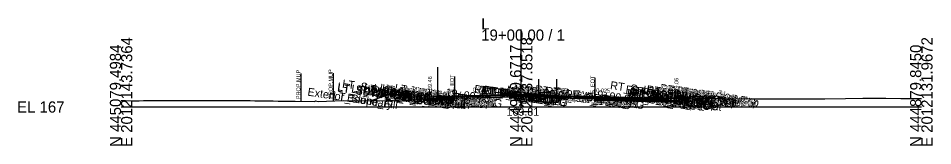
# Model space of a CAD drawing. Extents: x -26 to 4203, y -10 to 9526.
# Drawn here: x -25.7 to 202.8, y 8990.3 to 9022.2 of the extents above; entities that cross this region are included whole.
import ezdxf

# ---------------------------------------------------------------- set-up
doc = ezdxf.new("R2010")
doc.units = 0
for name, color, linetype in [('Default', 7, 'Continuous'), ('Exist CMT Pavement', 7, 'Continuous'), ('Exist Cross Section Cell', 7, 'Continuous'), ('Exist XS Center Line Elevation Label', 7, 'Continuous'), ('Exist XS Ground Line', 7, 'Continuous'), ('Prop CMT Conc Surface', 7, 'Continuous'), ('Prop CMT Concrete Structures', 7, 'Continuous'), ('Prop CMT Pvmt Course 1', 7, 'Continuous'), ('Prop CMT Pvmt Course 1 CG', 7, 'Continuous'), ('Prop CMT Pvmt Course 1 Wedge', 7, 'Continuous'), ('Prop CMT Pvmt Course 2', 7, 'Continuous'), ('Prop CMT Pvmt Course 2 Wedge', 7, 'Continuous'), ('Prop CMT Pvmt Course 3', 7, 'Continuous'), ('Prop CMT Pvmt Surface', 7, 'Continuous'), ('Prop CMT Pvmt Wedge Surface 1', 7, 'Continuous'), ('Prop CMT Pvmt Wedge Surface 2', 7, 'Continuous'), ('Prop CMT Pvmt Wedge Surface 3', 7, 'Continuous'), ('Prop CMT Slope Grass', 7, 'Continuous'), ('Prop CMT Subgrade Earthwork', 7, 'Continuous'), ('Prop XS Hydro Elevations', 7, 'Continuous'), ('Prop XS Label Text', 7, 'Continuous'), ('Prop XS SE Text', 7, 'Continuous'), ('Prop XS Side Slope Text', 7, 'Continuous'), ('Scratch_Level_0', 7, 'Continuous'), ('Scratch_Level_3', 7, 'Continuous')]:
    doc.layers.add(name, color=color, linetype=linetype)

msp = doc.modelspace()

# ---------------------------------------------------------------- linework, layer by layer
at = {"layer": 'Exist CMT Pavement'}
for points in [[(100, 9002.81), (99.63, 9002.82), (98.72, 9002.82), (97.13, 9002.81), (95.73, 9002.84), (94.63, 9002.86), (94.33, 9002.87), (94.21, 9002.87), (93.32, 9002.83), (92.11, 9002.78), (90.96, 9002.76), (89.6, 9002.74), (88.06, 9002.7), (87.08, 9002.67), (85.43, 9002.64), (84.63, 9002.62), (84.2, 9002.61), (83.31, 9002.6), (83.31, 9002.6)], [(100, 9002.81), (100.42, 9002.79), (102.11, 9002.73), (102.78, 9002.73), (104.61, 9002.73), (105.05, 9002.72), (105.29, 9002.71), (106.12, 9002.68), (107.11, 9002.64), (107.5, 9002.63), (109.6, 9002.57), (109.86, 9002.56), (112.12, 9002.5), (114.06, 9002.43), (114.63, 9002.4), (116.96, 9002.33), (117.13, 9002.33), (117.27, 9002.32), (117.94, 9002.29), (118.41, 9002.27)]]:
    msp.add_lwpolyline(points, dxfattribs=at)
at = {"layer": 'Exist Cross Section Cell'}
for p, q in [((100, 9000), (100, 9019.4)), ((0, 9000), (100, 9000)), ((100, 9000), (200, 9000))]:
    msp.add_line(p, q, dxfattribs=at)
at = {"layer": 'Exist XS Ground Line'}
msp.add_lwpolyline([(0, 9001.61), (1.11, 9001.61), (2.81, 9001.53), (4.5, 9001.56), (5.59, 9001.62), (16.89, 9001.6), (20.21, 9001.59), (20.8, 9001.6), (29.69, 9001.59), (32.26, 9001.59), (33.46, 9001.57), (37.09, 9001.55), (37.99, 9001.52), (39.24, 9001.49), (43.21, 9001.46), (43.52, 9001.46), (48.43, 9001.39), (48.58, 9001.53), (49.26, 9001.41), (55.51, 9001.62), (68.62, 9001.5), (69.5, 9001.56), (81.99, 9002.54), (82.66, 9002.57), (83.31, 9002.6), (84.2, 9002.61), (84.63, 9002.62), (85.43, 9002.64), (87.08, 9002.67), (88.06, 9002.7), (89.6, 9002.74), (90.96, 9002.76), (92.11, 9002.78), (93.32, 9002.83), (94.21, 9002.87), (94.63, 9002.86), (95.73, 9002.84), (97.13, 9002.81), (98.72, 9002.82), (99.63, 9002.82), (100, 9002.81), (100.42, 9002.79), (102.11, 9002.73), (102.78, 9002.73), (104.61, 9002.73), (105.29, 9002.71), (106.12, 9002.68), (107.11, 9002.64), (107.5, 9002.63), (109.86, 9002.56), (112.12, 9002.5), (114.06, 9002.43), (114.63, 9002.4), (117.27, 9002.32), (117.94, 9002.29), (118.42, 9002.27), (119.3, 9002.44), (120.08, 9002.57), (125.59, 9002.29), (130.98, 9002.09), (138.08, 9002.25), (141, 9002.28), (147.54, 9002.14), (151.02, 9002.15), (157, 9002.07), (161.04, 9002.02), (166.46, 9002.01), (171.05, 9002.01), (175.92, 9002.05), (181.07, 9002.14), (185.38, 9002.22), (191.09, 9002.24), (194.84, 9002.15), (200, 9002.13)], dxfattribs=at)
at = {"layer": 'Prop CMT Conc Surface'}
for points in [[(77.17, 9002.46), (77.17, 9002.96), (76.67, 9002.96)], [(79.17, 9002.59), (77.17, 9002.46)], [(136.78, 9002.19), (138.78, 9002.06)], [(138.78, 9002.06), (138.78, 9002.56), (139.28, 9002.56)], [(143.38, 9002.65), (148.38, 9002.75)]]:
    msp.add_lwpolyline(points, dxfattribs=at)
at = {"layer": 'Prop CMT Concrete Structures'}
for points in [[(79.17, 9002.59), (77.17, 9002.46), (77.17, 9002.96), (76.67, 9002.96)], [(76.67, 9002.96), (76.67, 9001.94), (79.17, 9002)], [(79.17, 9002), (79.17, 9002.59)], [(108.91, 9002.89), (108.9, 9003.05), (108.17, 9003.34), (106.69, 9003.55), (105.21, 9003.6), (104.45, 9003.38), (104.43, 9003.22)], [(104.43, 9003.22), (108.91, 9002.89)], [(136.78, 9002.19), (138.78, 9002.06), (138.78, 9002.56), (139.28, 9002.56)], [(139.28, 9002.56), (139.28, 9001.54), (136.78, 9001.6)], [(136.78, 9001.6), (136.78, 9002.19)], [(148.38, 9002.75), (143.38, 9002.65)], [(143.38, 9002.65), (143.38, 9002.32)], [(143.38, 9002.32), (148.38, 9002.42)], [(148.38, 9002.42), (148.38, 9002.75)]]:
    msp.add_lwpolyline(points, dxfattribs=at)
at = {"layer": 'Prop CMT Pvmt Course 1'}
for points in [[(100, 9003.11), (79.17, 9002.59)], [(79.17, 9002.59), (79.17, 9002.34)], [(79.3, 9002.34), (83.31, 9002.44)], [(83.31, 9002.57), (100, 9002.98)], [(83.31, 9002.44), (83.31, 9002.57)], [(100, 9002.86), (100, 9003.11)], [(100, 9002.86), (100, 9003.11)], [(100, 9002.98), (100, 9002.86), (100, 9002.86)], [(100, 9002.98), (100, 9002.86), (100, 9002.86)], [(104.43, 9003.22), (108.91, 9002.89)], [(108.9, 9002.76), (104.43, 9003.09)], [(108.92, 9002.88), (136.78, 9002.19)], [(118.41, 9002.52), (108.92, 9002.76)], [(118.41, 9002.4), (118.41, 9002.52)], [(136.78, 9001.94), (118.41, 9002.4)], [(136.78, 9002.19), (136.78, 9001.94)]]:
    msp.add_lwpolyline(points, dxfattribs=at)
at = {"layer": 'Prop CMT Pvmt Course 1 CG'}
for points in [[(79.17, 9002), (76.17, 9001.93), (75.83, 9001.59)], [(79.17, 9001.67), (79.17, 9002)], [(75.83, 9001.59), (79.17, 9001.67)], [(136.78, 9001.6), (139.78, 9001.53), (140.13, 9001.19)], [(136.78, 9001.27), (136.78, 9001.6)], [(140.13, 9001.19), (136.78, 9001.27)]]:
    msp.add_lwpolyline(points, dxfattribs=at)
at = {"layer": 'Prop CMT Pvmt Course 1 Wedge'}
for points in [[(92.31, 9002.79), (92.11, 9002.78), (91.68, 9002.77)], [(91.68, 9002.77), (92.11, 9002.79)], [(92.11, 9002.79), (92.31, 9002.79)], [(94.97, 9002.86), (95.73, 9002.88)], [(100, 9002.86), (99.63, 9002.85), (98.72, 9002.83), (98.34, 9002.82), (97.13, 9002.81), (95.73, 9002.84), (94.97, 9002.86)], [(95.73, 9002.88), (97.13, 9002.91), (98.72, 9002.95), (99.63, 9002.97), (104.42, 9003.09)], [(100, 9002.98), (100, 9002.86)], [(100, 9002.86), (100, 9002.98)], [(108.89, 9002.64), (107.49, 9002.74), (107.1, 9002.77), (106.11, 9002.84), (105.29, 9002.9), (105.05, 9002.92), (104.61, 9002.95), (104.42, 9002.97)], [(104.43, 9003.09), (105.06, 9003.05), (105.3, 9003.03), (106.12, 9002.97), (107.11, 9002.89), (107.5, 9002.86), (108.9, 9002.76)], [(118.41, 9002.4), (117.94, 9002.41), (117.27, 9002.43), (117.13, 9002.43), (116.96, 9002.43), (114.63, 9002.49), (114.06, 9002.51), (112.12, 9002.55), (109.86, 9002.61), (109.6, 9002.62), (108.91, 9002.63)], [(108.92, 9002.76), (109.6, 9002.74), (109.86, 9002.74), (112.12, 9002.68), (114.06, 9002.63), (114.63, 9002.62), (116.96, 9002.56), (117.13, 9002.55), (117.27, 9002.55), (117.94, 9002.53), (118.41, 9002.52)], [(118.41, 9002.52), (118.41, 9002.4)]]:
    msp.add_lwpolyline(points, dxfattribs=at)
at = {"layer": 'Prop CMT Pvmt Course 2'}
for points in [[(83.31, 9002.44), (79.17, 9002.34)], [(79.17, 9002.34), (79.17, 9002)], [(79.17, 9002), (83.31, 9002.11)], [(83.31, 9002.11), (83.31, 9002.44)], [(118.41, 9002.06), (118.41, 9002.4)], [(118.41, 9002.4), (136.78, 9001.94)], [(136.78, 9001.6), (118.41, 9002.06)], [(136.78, 9001.94), (136.78, 9001.6)]]:
    msp.add_lwpolyline(points, dxfattribs=at)
at = {"layer": 'Prop CMT Pvmt Course 2 Wedge'}
for points in [[(98.34, 9002.82), (98.72, 9002.83)], [(100, 9002.81), (99.63, 9002.82), (98.72, 9002.82), (98.34, 9002.82)], [(98.72, 9002.83), (99.63, 9002.85), (104.42, 9002.97)], [(100, 9002.81), (100, 9002.86)], [(100, 9002.86), (100, 9002.81)], [(118.41, 9002.27), (117.94, 9002.29), (117.27, 9002.32), (117.13, 9002.33), (116.96, 9002.33), (114.63, 9002.4), (114.06, 9002.43), (112.12, 9002.5), (109.86, 9002.56), (109.6, 9002.57), (107.5, 9002.63), (107.11, 9002.64), (106.12, 9002.68), (105.29, 9002.71), (105.05, 9002.72), (104.61, 9002.73), (102.78, 9002.73), (102.11, 9002.73), (100.42, 9002.79), (100, 9002.81)], [(104.42, 9002.97), (104.61, 9002.95), (105.05, 9002.92), (105.29, 9002.9), (106.11, 9002.84), (107.1, 9002.77), (107.49, 9002.74), (108.89, 9002.64)], [(108.91, 9002.63), (109.6, 9002.62), (109.86, 9002.61), (112.12, 9002.55), (114.06, 9002.51), (114.63, 9002.49), (116.96, 9002.43), (117.13, 9002.43), (117.27, 9002.43), (117.94, 9002.41), (118.41, 9002.4)], [(118.41, 9002.4), (118.41, 9002.27)]]:
    msp.add_lwpolyline(points, dxfattribs=at)
at = {"layer": 'Prop CMT Pvmt Course 3'}
for points in [[(83.31, 9002.11), (79.17, 9002)], [(79.17, 9002), (79.17, 9001.67)], [(83.31, 9001.77), (83.31, 9002.11)], [(118.41, 9002.06), (136.78, 9001.6)], [(118.41, 9001.73), (118.41, 9002.06)], [(79.17, 9001.67), (83.31, 9001.77)], [(136.78, 9001.27), (118.41, 9001.73)], [(136.78, 9001.6), (136.78, 9001.27)]]:
    msp.add_lwpolyline(points, dxfattribs=at)
at = {"layer": 'Prop CMT Pvmt Surface'}
for points in [[(104.43, 9003.22), (79.17, 9002.59)], [(104.43, 9003.22), (108.91, 9002.89)], [(108.92, 9002.88), (136.78, 9002.19)]]:
    msp.add_lwpolyline(points, dxfattribs=at)
at = {"layer": 'Prop CMT Pvmt Wedge Surface 1'}
for points in [[(79.17, 9002.34), (79.17, 9002.59)], [(83.31, 9002.44), (79.3, 9002.34)], [(100, 9002.98), (83.31, 9002.57)], [(83.31, 9002.57), (83.31, 9002.44)], [(104.43, 9003.09), (108.75, 9002.77)], [(108.92, 9002.76), (118.41, 9002.52)], [(118.41, 9002.52), (118.41, 9002.4)], [(118.41, 9002.4), (136.78, 9001.94)], [(136.78, 9001.94), (136.78, 9002.19)]]:
    msp.add_lwpolyline(points, dxfattribs=at)
at = {"layer": 'Prop CMT Pvmt Wedge Surface 2'}
for points in [[(104.42, 9002.97), (79.17, 9002.34)], [(79.17, 9002.34), (79.17, 9002.59)], [(104.42, 9002.97), (108.89, 9002.64)], [(108.91, 9002.64), (136.78, 9001.94)], [(136.78, 9001.94), (136.78, 9002.19)]]:
    msp.add_lwpolyline(points, dxfattribs=at)
at = {"layer": 'Prop CMT Pvmt Wedge Surface 3'}
for points in [[(79.17, 9002), (79.17, 9002.59)], [(104.42, 9002.63), (79.3, 9002.01)], [(104.4, 9002.63), (108.88, 9002.3)], [(108.91, 9002.3), (136.78, 9001.6)], [(136.78, 9001.6), (136.78, 9002.19)]]:
    msp.add_lwpolyline(points, dxfattribs=at)
at = {"layer": 'Prop CMT Slope Grass'}
for points in [[(76.67, 9002.96), (67.17, 9003.15), (62.39, 9001.55)], [(139.28, 9002.56), (148.79, 9002.75), (150.58, 9002.15)]]:
    msp.add_lwpolyline(points, dxfattribs=at)
at = {"layer": 'Prop CMT Subgrade Earthwork'}
for points in [[(79.17, 9001.67), (75.83, 9001.59), (74.41, 9003)], [(83.31, 9001.77), (83.31, 9002.6)], [(118.41, 9001.73), (118.41, 9002.27)], [(136.78, 9001.27), (140.13, 9001.19), (141.54, 9002.6)], [(83.31, 9001.77), (79.17, 9001.67)], [(118.41, 9001.73), (136.78, 9001.27)]]:
    msp.add_lwpolyline(points, dxfattribs=at)
at = {"layer": 'Prop XS Label Text'}
for p, q in [((44.9, 9008.37), (44.9, 9001.37)), ((52.96, 9008.48), (52.96, 9001.48)), ((83.31, 9007.6), (83.31, 9002.6)), ((118.42, 9007.27), (118.42, 9002.27))]:
    msp.add_line(p, q, dxfattribs=at)
at = {"layer": 'Scratch_Level_3'}
for p, q in [((79.17, 9002.59), (79.17, 9009.99)), ((104.42, 9003.22), (104.42, 9006.92)), ((108.91, 9002.89), (108.91, 9006.92))]:
    msp.add_line(p, q, dxfattribs=at)

# ---------------------------------------------------------------- texts
at = {"layer": 'Default'}
msp.add_text('-', height=0.0001, dxfattribs=at).set_placement((0, 9000))
at = {"layer": 'Exist Cross Section Cell'}
for s, p in [('L', (90, 9019.4)), ('19+00.00 / 1', (90, 9016.59)), ('EL 167', (-26, 8998.6))]:
    msp.add_text(s, height=2.8, dxfattribs=at).set_placement(p)
for s, p in [('E 2012143.7364', (2.8, 8990)), ('E 2012137.8518', (102.8, 8990)), ('E 2012131.9672', (202.8, 8990)), ('N 445079.4984', (0, 8990)), ('N 444979.6717', (100, 8990)), ('N 444879.8450', (200, 8990))]:
    msp.add_text(s, height=2.8, rotation=90, dxfattribs=at).set_placement(p)
at = {"layer": 'Exist XS Center Line Elevation Label'}
msp.add_text('169.81', height=2, dxfattribs=at).set_placement((96.32, 8997.81))
at = {"layer": 'Prop XS Hydro Elevations'}
for s, p in [('169.46', (77.67, 9003.46)), ('169.06', (139.28, 9003.06))]:
    msp.add_text(s, height=1, rotation=90, dxfattribs=at).set_placement(p)
at = {"layer": 'Prop XS Label Text'}
for s, p in [('PROP.MUP', (44.8, 9001.95)), ('PROP.MUP', (52.86, 9002.06)), ('E. EOT', (83.21, 9003.62)), ('E. EOT', (118.32, 9003.3))]:
    msp.add_text(s, height=1, rotation=90, dxfattribs=at).set_placement(p)
at = {"layer": 'Prop XS SE Text'}
for rotation, p in [(1.4333, (87.89, 9003.81)), (358.5673, (118.73, 9003.66))]:
    msp.add_text('0.025', height=1, rotation=rotation, dxfattribs=at).set_placement(p)
at = {"layer": 'Prop XS Side Slope Text'}
for rotation, p in [(18.4363, (63.7, 9002.78)), (341.5654, (149.17, 9003.41))]:
    msp.add_text('3:1', height=1, rotation=rotation, dxfattribs=at).set_placement(p)
at = {"layer": 'Scratch_Level_0'}
for s, p in [('LT_Sub_Trench_Out_DLT', (55.17, 9004.9)), ('Exterior Boundary', (46.5, 9002.86)), ('LT_SDWK_Out_Top', (53.94, 9004.2)), ('LT_SDWK_Out_Bot', (53.97, 9003.87)), ('LT_CSLP_Pnt', (57.43, 9003.62)), ('LT_SDWK_In_Top', (60.54, 9003.86)), ('LT_SDWK_In_Bot', (60.57, 9003.53)), ('19+00.00', (61.13, 9003.09)), ('LT_CG1_Shelf_Out', (62.85, 9002.94)), ('19+00.00', (63.82, 9003.04)), ('LT_CG_Top_Face', (64.55, 9003.86)), ('LT_CG_Top_BOC', (65.06, 9003.71)), ('LT_CG_Bot_BOC', (65.09, 9002.69)), ('LT_CG_Top_Gut', (65.52, 9003.22)), ('LT_PV_Sub_Tie_Out', (68.29, 9003.84)), ('LT_CG_Bot_IE', (69.17, 9002.51)), ('LT_PV2_OEOT', (69.43, 9002.81)), ('LT_PV3_OEOT', (69.43, 9002.48)), ('LT_PV1_OEOT', (69.99, 9002.97)), ('19+00.00', (70.77, 9002.9)), ('LT_PV_OEEOP_EG', (70.85, 9003.46)), ('19+00.00', (72.31, 9002.49)), ('LT_Sub_OEEOP', (72.5, 9002.39)), ('LT_PV2_OEEOP', (72.59, 9003.04)), ('LT_PV3_OEEOP', (72.59, 9002.7)), ('LT_PV1_OEEOP', (73.15, 9003.08)), ('19+00.00', (80.96, 9002.73)), ('RT_PV_IEEOP_EG', (88.12, 9003.58)), ('LT_PV_IEEOP_EG', (88.17, 9003.57)), ('RT_PV2_IEEOP', (89.87, 9003.37)), ('RT_PV3_IEEOP', (89.87, 9003.03)), ('LT_PV2_IEEOP', (89.92, 9003.36)), ('LT_PV3_IEEOP', (89.92, 9003.03)), ('RT_PV1_IEEOP', (90.43, 9003.41)), ('LT_PV1_IEEOP', (90.48, 9003.4)), ('PV2_PGL', (93.82, 9002.77)), ('PV1_PGL', (94.38, 9002.94)), ('MI_Face In', (96.26, 9003.38)), ('MI_Bot In', (97.23, 9003.06)), ('MI_Top In', (97.96, 9003.49)), ('19+00.00', (98.08, 9003.06)), ('19+00.00', (98.58, 9003.27)), ('MI_Face Out', (99.12, 9003.51)), ('MI_Top Out', (99.32, 9003.61)), ('MI_Crown', (99.66, 9003.48)), ('MI_Bot Out', (100.11, 9003.19)), ('19+00.00', (100.89, 9003.33)), ('19+00.00', (102.55, 9002.89)), ('RT_PV_Sub_Tie_Out', (103.32, 9003.53)), ('RT_PV_OEEOP_EG', (105.9, 9003.14)), ('RT_Sub_OEEOP', (107.55, 9002.35)), ('RT_PV2_OEEOP', (107.64, 9003)), ('RT_PV3_OEEOP', (107.64, 9002.67)), ('RT_PV1_OEEOP', (108.21, 9003.04)), ('19+00.00', (117.39, 9002.45)), ('RT_Sub_Trench_Out_DLT', (122.13, 9004.5)), ('RT_CG_Top_Face', (125.99, 9003.47)), ('RT_CG1_Shelf_Out', (126.29, 9002.54)), ('RT_PV2_OEOT', (126.87, 9002.41)), ('RT_CG_Top_Gut', (126.96, 9002.82)), ('RT_PV1_OEOT', (127.43, 9002.58)), ('RT_CG_Top_BOC', (127.5, 9003.31)), ('RT_CG_Bot_BOC', (127.53, 9002.29)), ('RT_SDWK_In_Top', (131.18, 9003.47)), ('RT_SDWK_In_Bot', (131.21, 9003.13)), ('RT_SDWK_Out_Top', (134.57, 9003.81)), ('RT_SDWK_Out_Bot', (134.61, 9003.47)), ('Exterior Boundary', (134.75, 9003.51)), ('19+00.00', (137.53, 9002.6)), ('RT_CSLP_Pnt', (138.87, 9003.22)), ('RT_Slope_Fill', (141.01, 9002.57)), ('19+00.00', (142.46, 9002.68)), ('LT_Slope_Fill', (52.81, 9001.91)), ('LT_Sub_OEOP', (66.03, 9002.07)), ('LT_Sub_OEOT', (69.34, 9002.16)), ('RT_CG_Bot_IE', (126.61, 9002.12)), ('RT_Sub_OEOT', (126.78, 9001.76)), ('RT_PV3_OEOT', (126.87, 9002.08)), ('RT_Sub_OEOP', (130.15, 9001.67)), ('19+00.00', (131.03, 9002.09)), ('19+00.00', (132.44, 9002.25))]:
    msp.add_text(s, height=2, rotation=351.4697, dxfattribs=at).set_placement(p)

doc.saveas('drawing.dxf')
